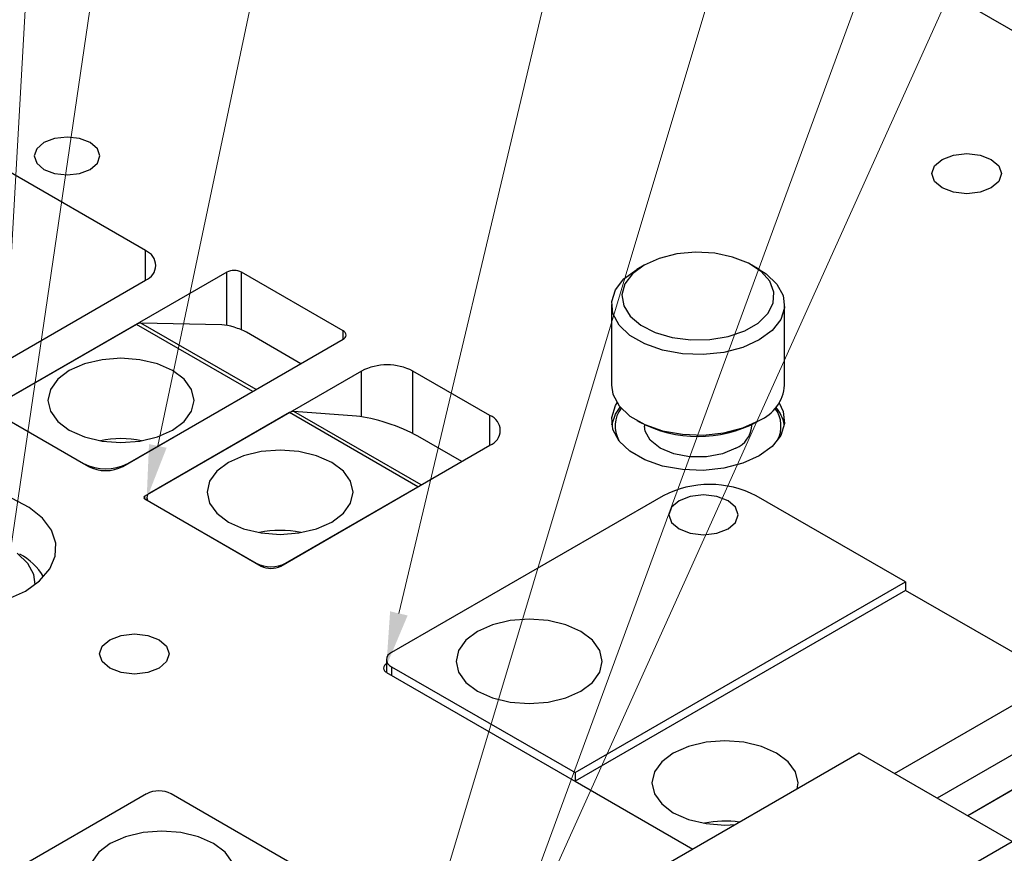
# Model space of a CAD drawing. Header units: inches. Extents: x 1802 to 2468, y -208 to -72.
# Tile 389 of 595: x 2126.56 to 2129.4, y -108.43 to -106.02. Entities that reach past the tile are written whole.
import ezdxf

# ---------------------------------------------------------------- set-up
doc = ezdxf.new("R2010")
doc.units = ezdxf.units.IN
doc.header["$LTSCALE"] = 0.5
doc.header["$MEASUREMENT"] = 0
for name, color, linetype in [('DIE-M-S', 8, 'Continuous'), ('DIE-M-S2', 1, 'Continuous'), ('DIE-M-S3', 8, 'Continuous'), ('SID-M-S', 105, 'Continuous'), ('SVD-M-S', 8, 'Continuous')]:
    doc.layers.add(name, color=color, linetype=linetype)

msp = doc.modelspace()

# ---------------------------------------------------------------- linework, layer by layer
at = {"layer": 'DIE-M-S', "linetype": 'Continuous', "lineweight": 25}
for p, q in [((2135.19939, -109.3874), (2124.94634, -103.46844)), ((2126.92271, -106.69121), (2126.18731, -106.26668)), ((2126.66017, -106.36718), (2126.62943, -106.37904)), ((2126.69643, -106.36302), (2126.66017, -106.36718)), ((2126.73269, -106.36718), (2126.69643, -106.36302)), ((2126.76343, -106.37904), (2126.73269, -106.36718)), ((2126.60889, -106.39678), (2126.60168, -106.41772)), ((2126.62943, -106.37904), (2126.60889, -106.39678)), ((2126.78397, -106.39678), (2126.76343, -106.37904)), ((2126.79118, -106.41772), (2126.78397, -106.39678)), ((2126.60168, -106.41772), (2126.60889, -106.43865)), ((2126.78397, -106.43865), (2126.79118, -106.41772)), ((2129.2022, -106.44654), (2129.22398, -106.42772)), ((2129.22398, -106.42772), (2129.25659, -106.41514)), ((2129.25659, -106.41514), (2129.29505, -106.41072)), ((2129.29505, -106.41072), (2129.33351, -106.41514)), ((2129.33351, -106.41514), (2129.36611, -106.42772)), ((2129.36611, -106.42772), (2129.3879, -106.44654)), ((2126.60889, -106.43865), (2126.62943, -106.45639)), ((2126.62943, -106.45639), (2126.66017, -106.46825)), ((2126.73269, -106.46825), (2126.76343, -106.45639)), ((2126.76343, -106.45639), (2126.78397, -106.43865)), ((2129.19455, -106.46874), (2129.2022, -106.44654)), ((2129.3879, -106.44654), (2129.39555, -106.46874)), ((2126.66017, -106.46825), (2126.69643, -106.47241)), ((2126.69643, -106.47241), (2126.73269, -106.46825)), ((2129.2022, -106.49094), (2129.19455, -106.46874)), ((2129.39555, -106.46874), (2129.3879, -106.49094)), ((2129.22398, -106.50977), (2129.2022, -106.49094)), ((2129.25659, -106.52234), (2129.22398, -106.50977)), ((2129.36611, -106.50977), (2129.33351, -106.52234)), ((2129.3879, -106.49094), (2129.36611, -106.50977)), ((2129.29505, -106.52676), (2129.25659, -106.52234)), ((2129.33351, -106.52234), (2129.29505, -106.52676)), ((2126.92271, -106.77693), (2126.92271, -106.69121)), ((2127.15782, -106.75346), (2126.52142, -107.12085)), ((2127.15782, -106.90748), (2127.15782, -106.75346)), ((2127.49369, -106.92287), (2127.20025, -106.75346)), ((2127.20025, -106.92023), (2127.20025, -106.75346)), ((2125.02059, -107.875), (2126.92271, -106.77693)), ((2127.49369, -106.94736), (2127.49369, -106.92287)), ((2126.8573, -107.31474), (2127.49369, -106.94736)), ((2127.54673, -107.03921), (2126.92094, -107.40047)), ((2127.54673, -107.17128), (2127.54673, -107.03921)), ((2127.91796, -107.16779), (2127.69522, -107.03921)), ((2127.69522, -107.21979), (2127.69522, -107.03921)), ((2128.26946, -107.17336), (2128.28032, -107.13914)), ((2128.28032, -107.13914), (2128.28515, -107.13104)), ((2128.75285, -107.13104), (2128.7649, -107.15606)), ((2127.91796, -107.25351), (2127.91796, -107.16779)), ((2128.7649, -107.15606), (2128.76854, -107.19079)), ((2126.52142, -107.178), (2126.7583, -107.31474)), ((2128.27309, -107.20809), (2128.26946, -107.17336)), ((2128.76854, -107.19079), (2128.75768, -107.22501)), ((2128.29102, -107.24131), (2128.27309, -107.20809)), ((2128.75768, -107.22501), (2128.73294, -107.25674)), ((2127.31338, -107.60253), (2127.91796, -107.25351)), ((2128.3222, -107.27108), (2128.29102, -107.24131)), ((2128.36482, -107.29569), (2128.3222, -107.27108)), ((2128.73294, -107.25674), (2128.69578, -107.28413)), ((2128.4164, -107.31368), (2128.36482, -107.29569)), ((2128.64833, -107.30559), (2128.59338, -107.31986)), ((2128.69578, -107.28413), (2128.64833, -107.30559)), ((2128.47394, -107.32404), (2128.4164, -107.31368)), ((2128.53409, -107.32614), (2128.47394, -107.32404)), ((2128.59338, -107.31986), (2128.53409, -107.32614)), ((2126.58721, -107.43309), (2126.5382, -107.40771)), ((2126.92094, -107.40863), (2126.92094, -107.40047)), ((2126.92094, -107.40863), (2127.25681, -107.60253)), ((2126.62562, -107.46397), (2126.58721, -107.43309)), ((2126.65164, -107.49888), (2126.62562, -107.46397)), ((2126.66405, -107.53621), (2126.65164, -107.49888)), ((2126.66227, -107.57421), (2126.66405, -107.53621)), ((2126.64638, -107.6111), (2126.66227, -107.57421)), ((2126.61712, -107.64515), (2126.64638, -107.6111)), ((2126.57587, -107.67478), (2126.61712, -107.64515)), ((2126.52455, -107.69859), (2126.57587, -107.67478)), ((2129.48597, -107.88521), (2129.11827, -107.67294)), ((2126.79804, -107.83443), (2126.81982, -107.81561)), ((2126.81982, -107.81561), (2126.85243, -107.80303)), ((2126.85243, -107.80303), (2126.89089, -107.79862)), ((2126.89089, -107.79862), (2126.92935, -107.80303)), ((2126.92935, -107.80303), (2126.96195, -107.81561)), ((2126.96195, -107.81561), (2126.98374, -107.83443)), ((2126.79039, -107.85663), (2126.79804, -107.83443)), ((2126.98374, -107.83443), (2126.99139, -107.85663)), ((2126.79804, -107.87884), (2126.79039, -107.85663)), ((2126.81982, -107.89766), (2126.79804, -107.87884)), ((2126.98374, -107.87884), (2126.96195, -107.89766)), ((2126.99139, -107.85663), (2126.98374, -107.87884)), ((2126.85243, -107.91024), (2126.81982, -107.89766)), ((2126.96195, -107.89766), (2126.92935, -107.91024)), ((2126.89089, -107.91465), (2126.85243, -107.91024)), ((2126.92935, -107.91024), (2126.89089, -107.91465)), ((2127.61921, -107.9097), (2128.50422, -108.42061)), ((2129.74406, -107.96481), (2129.20977, -108.27325)), ((2129.08603, -108.20181), (2129.48597, -107.97093)), ((2129.70871, -107.98522), (2129.20977, -108.27325)), ((2129.4666, -108.22703), (2129.29816, -108.32427))]:
    msp.add_line(p, q, dxfattribs=at)
for centre, radius, start, end in [((2126.90644, -106.73407), 0.04584, 290.78342, 69.21658), ((2127.17903, -106.7944), 0.04611, 62.60967, 117.39033), ((2127.48905, -106.93511), 0.0131, 290.78342, 69.21658), ((2127.62097, -107.1825), 0.16139, 62.60967, 117.39033), ((2127.90169, -107.21065), 0.04584, 290.78342, 69.21658), ((2126.8078, -107.21921), 0.10759, 242.60967, 297.39033), ((2126.92249, -107.40455), 0.00437, 110.78342, 249.21658), ((2127.2851, -107.54794), 0.06148, 242.60967, 297.39033), ((2127.62377, -107.8975), 0.01302, 112.89996, 249.47973)]:
    msp.add_arc(centre, radius, start, end, dxfattribs=at)
at = {"layer": 'DIE-M-S2', "linetype": 'Continuous', "lineweight": 25}
msp.add_line((2129.45246, -108.2352), (2129.29816, -108.32427), dxfattribs=at)
at = {"layer": 'DIE-M-S3', "linetype": 'Continuous', "lineweight": 25}
for p, q in [((2128.40701, -106.71348), (2128.36344, -106.73299)), ((2128.45762, -106.70084), (2128.40701, -106.71348)), ((2128.51209, -106.69586), (2128.45762, -106.70084)), ((2128.56699, -106.69885), (2128.51209, -106.69586)), ((2128.61888, -106.70964), (2128.56699, -106.69885)), ((2128.66449, -106.72753), (2128.61888, -106.70964)), ((2128.36344, -106.73299), (2128.32964, -106.75815)), ((2128.36341, -106.73301), (2128.34219, -106.74526)), ((2128.70096, -106.75141), (2128.66449, -106.72753)), ((2128.6958, -106.74526), (2128.67459, -106.73301)), ((2128.30505, -106.77263), (2128.34222, -106.74524)), ((2128.32964, -106.75815), (2128.30773, -106.78737)), ((2128.34222, -106.74524), (2128.34222, -106.74524)), ((2128.6958, -106.74526), (2128.7158, -106.75829)), ((2128.72599, -106.77978), (2128.70096, -106.75141)), ((2128.7158, -106.75829), (2128.74697, -106.78806)), ((2128.28032, -106.80436), (2128.30505, -106.77263)), ((2128.30773, -106.78737), (2128.29911, -106.81881)), ((2128.73802, -106.81085), (2128.72599, -106.77978)), ((2128.74697, -106.78806), (2128.7649, -106.82128)), ((2128.26946, -106.83858), (2128.28032, -106.80436)), ((2128.29911, -106.81881), (2128.3043, -106.8505)), ((2128.73629, -106.84267), (2128.73802, -106.81085)), ((2128.7649, -106.82128), (2128.76854, -106.85601)), ((2128.269, -106.8473), (2128.269, -107.08001)), ((2128.27309, -106.87331), (2128.26946, -106.83858)), ((2128.3043, -106.8505), (2128.32298, -106.88046)), ((2128.72091, -106.87324), (2128.73629, -106.84267)), ((2128.769, -107.08001), (2128.769, -106.8473)), ((2128.29102, -106.90653), (2128.27309, -106.87331)), ((2128.32298, -106.88046), (2128.35397, -106.90679)), ((2128.69283, -106.90064), (2128.72091, -106.87324)), ((2128.76854, -106.85601), (2128.75768, -106.89023)), ((2126.89674, -106.90418), (2126.53556, -107.11268)), ((2127.23262, -107.09808), (2126.89674, -106.90418)), ((2127.14368, -106.90597), (2126.9096, -106.90039)), ((2127.24233, -107.09247), (2126.9096, -106.90039)), ((2128.3222, -106.9363), (2128.29102, -106.90653)), ((2128.35397, -106.90679), (2128.39534, -106.92784)), ((2128.65384, -106.92315), (2128.69283, -106.90064)), ((2128.75768, -106.89023), (2128.73294, -106.92196)), ((2127.37148, -107.01791), (2127.21439, -106.92723)), ((2128.36482, -106.9609), (2128.3222, -106.9363)), ((2128.39534, -106.92784), (2128.44448, -106.94229)), ((2128.55341, -106.94824), (2128.60637, -106.93936)), ((2128.60637, -106.93936), (2128.65384, -106.92315)), ((2128.73294, -106.92196), (2128.69578, -106.94935)), ((2128.4164, -106.9789), (2128.36482, -106.9609)), ((2128.44448, -106.94229), (2128.4983, -106.94924)), ((2128.4983, -106.94924), (2128.55341, -106.94824)), ((2128.69578, -106.94935), (2128.64833, -106.9708)), ((2128.47394, -106.98925), (2128.4164, -106.9789)), ((2128.53409, -106.99135), (2128.47394, -106.98925)), ((2128.59338, -106.98508), (2128.53409, -106.99135)), ((2128.64833, -106.9708), (2128.59338, -106.98508)), ((2126.7465, -107.01842), (2126.7028, -107.03778)), ((2126.79738, -107.00625), (2126.7465, -107.01842)), ((2126.852, -107.0021), (2126.79738, -107.00625)), ((2126.90661, -107.00625), (2126.852, -107.0021)), ((2126.9575, -107.01842), (2126.90661, -107.00625)), ((2127.00119, -107.03778), (2126.9575, -107.01842)), ((2126.7028, -107.03778), (2126.66926, -107.063)), ((2127.03473, -107.063), (2127.00119, -107.03778)), ((2126.66926, -107.063), (2126.64818, -107.09238)), ((2127.05581, -107.09238), (2127.03473, -107.063)), ((2128.269, -107.08001), (2128.27309, -107.10602)), ((2126.64818, -107.09238), (2126.641, -107.12391)), ((2126.87144, -107.30658), (2127.23262, -107.09808)), ((2127.063, -107.12391), (2127.05581, -107.09238)), ((2128.27309, -107.10602), (2128.29102, -107.13924)), ((2126.641, -107.12391), (2126.64818, -107.15543)), ((2127.05581, -107.15543), (2127.063, -107.12391)), ((2128.29102, -107.13924), (2128.3222, -107.16902)), ((2126.64818, -107.15543), (2126.66926, -107.18481)), ((2127.33868, -107.15931), (2126.93508, -107.3923)), ((2127.03473, -107.18481), (2127.05581, -107.15543)), ((2127.70991, -107.37361), (2127.33868, -107.15931)), ((2127.53259, -107.16971), (2127.35111, -107.15591)), ((2127.71907, -107.36833), (2127.35111, -107.15591)), ((2128.2699, -107.19433), (2128.28032, -107.16364)), ((2128.28032, -107.16364), (2128.29431, -107.14329)), ((2126.53556, -107.18616), (2126.74416, -107.30658)), ((2126.66926, -107.18481), (2126.7028, -107.21004)), ((2127.00119, -107.21004), (2127.03473, -107.18481)), ((2128.3222, -107.16902), (2128.36482, -107.19362)), ((2128.34219, -107.18204), (2128.34927, -107.18613)), ((2128.364, -107.19395), (2128.364, -107.19841)), ((2128.36482, -107.19362), (2128.4164, -107.21162)), ((2128.64833, -107.20352), (2128.69578, -107.18206)), ((2128.674, -107.19841), (2128.674, -107.19395)), ((2128.68873, -107.18613), (2128.6958, -107.18204)), ((2126.7028, -107.21004), (2126.7465, -107.2294)), ((2126.9575, -107.2294), (2127.00119, -107.21004)), ((2128.36591, -107.21241), (2128.364, -107.19841)), ((2128.38089, -107.23903), (2128.36591, -107.21241)), ((2128.4164, -107.21162), (2128.47394, -107.22197)), ((2128.47394, -107.22197), (2128.53409, -107.22407)), ((2128.53409, -107.22407), (2128.59338, -107.2178)), ((2128.59338, -107.2178), (2128.64833, -107.20352)), ((2126.7465, -107.2294), (2126.79738, -107.24157)), ((2126.79738, -107.24157), (2126.852, -107.24572)), ((2126.852, -107.24572), (2126.90661, -107.24157)), ((2126.90661, -107.24157), (2126.9575, -107.2294)), ((2127.83623, -107.3007), (2127.70936, -107.22746)), ((2128.4094, -107.26168), (2128.38089, -107.23903)), ((2127.257, -107.27158), (2127.20611, -107.28375)), ((2127.31161, -107.26743), (2127.257, -107.27158)), ((2127.36623, -107.27158), (2127.31161, -107.26743)), ((2127.41711, -107.28375), (2127.36623, -107.27158)), ((2128.44863, -107.27813), (2128.4094, -107.26168)), ((2128.49475, -107.28679), (2128.44863, -107.27813)), ((2128.58937, -107.27813), (2128.54325, -107.28679)), ((2128.6286, -107.26168), (2128.58937, -107.27813)), ((2127.16241, -107.30311), (2127.12888, -107.32834)), ((2127.20611, -107.28375), (2127.16241, -107.30311)), ((2127.46081, -107.30311), (2127.41711, -107.28375)), ((2127.49435, -107.32834), (2127.46081, -107.30311)), ((2128.54325, -107.28679), (2128.49475, -107.28679)), ((2127.12888, -107.32834), (2127.1078, -107.35771)), ((2127.51542, -107.35771), (2127.49435, -107.32834)), ((2127.1078, -107.35771), (2127.10061, -107.38924)), ((2127.52261, -107.38924), (2127.51542, -107.35771)), ((2127.10061, -107.38924), (2127.1078, -107.42077)), ((2127.32752, -107.59436), (2127.70991, -107.37361)), ((2127.51542, -107.42077), (2127.52261, -107.38924)), ((2126.92629, -107.40455), (2126.92629, -107.41172)), ((2126.93508, -107.41679), (2127.24267, -107.59436)), ((2127.1078, -107.42077), (2127.12888, -107.45014)), ((2127.49435, -107.45014), (2127.51542, -107.42077)), ((2128.41824, -107.39944), (2127.63335, -107.85255)), ((2128.4642, -107.41373), (2128.44252, -107.43246)), ((2128.49664, -107.40122), (2128.4642, -107.41373)), ((2128.53491, -107.39682), (2128.49664, -107.40122)), ((2128.57318, -107.40122), (2128.53491, -107.39682)), ((2128.60562, -107.41373), (2128.57318, -107.40122)), ((2128.6273, -107.43246), (2128.60562, -107.41373)), ((2129.11827, -107.64845), (2128.68694, -107.39944)), ((2127.12888, -107.45014), (2127.16241, -107.47537)), ((2127.46081, -107.47537), (2127.49435, -107.45014)), ((2128.44252, -107.43246), (2128.43491, -107.45455)), ((2128.63491, -107.45455), (2128.6273, -107.43246)), ((2127.16241, -107.47537), (2127.20611, -107.49473)), ((2127.41711, -107.49473), (2127.46081, -107.47537)), ((2128.43491, -107.45455), (2128.44252, -107.47664)), ((2128.44252, -107.47664), (2128.4642, -107.49537)), ((2128.60562, -107.49537), (2128.6273, -107.47664)), ((2128.6273, -107.47664), (2128.63491, -107.45455)), ((2127.20611, -107.49473), (2127.257, -107.5069)), ((2127.257, -107.5069), (2127.31161, -107.51105)), ((2127.31161, -107.51105), (2127.36623, -107.5069)), ((2127.36623, -107.5069), (2127.41711, -107.49473)), ((2128.4642, -107.49537), (2128.49664, -107.50788)), ((2128.49664, -107.50788), (2128.53491, -107.51228)), ((2128.53491, -107.51228), (2128.57318, -107.50788)), ((2128.57318, -107.50788), (2128.60562, -107.49537)), ((2128.16368, -108.19952), (2129.11827, -107.64845)), ((2129.11827, -107.64845), (2129.11827, -107.67294)), ((2129.11827, -107.67294), (2128.16368, -108.22402)), ((2129.47183, -107.87704), (2129.11827, -107.67294)), ((2127.97648, -107.7604), (2127.9256, -107.77257)), ((2128.0311, -107.75625), (2127.97648, -107.7604)), ((2128.08571, -107.7604), (2128.0311, -107.75625)), ((2128.1366, -107.77257), (2128.08571, -107.7604)), ((2127.8819, -107.79193), (2127.84836, -107.81716)), ((2127.9256, -107.77257), (2127.8819, -107.79193)), ((2128.1803, -107.79193), (2128.1366, -107.77257)), ((2128.21383, -107.81716), (2128.1803, -107.79193)), ((2127.84836, -107.81716), (2127.82729, -107.84653)), ((2128.23491, -107.84653), (2128.21383, -107.81716)), ((2127.82729, -107.84653), (2127.8201, -107.87806)), ((2128.2421, -107.87806), (2128.23491, -107.84653)), ((2127.6187, -107.87296), (2127.6187, -107.9094)), ((2127.8201, -107.87806), (2127.82729, -107.90959)), ((2128.23491, -107.90959), (2128.2421, -107.87806)), ((2127.63335, -107.89337), (2128.16368, -108.19952)), ((2127.63335, -107.89337), (2127.63335, -107.91787)), ((2127.82729, -107.90959), (2127.84836, -107.93897)), ((2128.21383, -107.93897), (2128.23491, -107.90959)), ((2127.84836, -107.93897), (2127.8819, -107.96419)), ((2127.8819, -107.96419), (2127.9256, -107.98355)), ((2128.1366, -107.98355), (2128.1803, -107.96419)), ((2128.1803, -107.96419), (2128.21383, -107.93897)), ((2127.9256, -107.98355), (2127.97648, -107.99572)), ((2128.08571, -107.99572), (2128.1366, -107.98355)), ((2129.08603, -108.20181), (2129.47183, -107.9791)), ((2127.97648, -107.99572), (2128.0311, -107.99987)), ((2128.0311, -107.99987), (2128.08571, -107.99572)), ((2128.59678, -108.10731), (2128.54217, -108.11146)), ((2128.65139, -108.11146), (2128.59678, -108.10731)), ((2128.49128, -108.12363), (2128.44758, -108.14299)), ((2128.54217, -108.11146), (2128.49128, -108.12363)), ((2128.70228, -108.12363), (2128.65139, -108.11146)), ((2128.74598, -108.14299), (2128.70228, -108.12363)), ((2128.98463, -108.14328), (2128.03003, -108.69435)), ((2128.44758, -108.14299), (2128.41405, -108.16822)), ((2128.77951, -108.16822), (2128.74598, -108.14299)), ((2129.42657, -108.3984), (2128.98463, -108.14328)), ((2128.41405, -108.16822), (2128.39297, -108.19759)), ((2128.80059, -108.19759), (2128.77951, -108.16822)), ((2128.16368, -108.19952), (2128.16368, -108.22402)), ((2128.39297, -108.19759), (2128.38578, -108.22912)), ((2128.80778, -108.22912), (2128.80059, -108.19759)), ((2128.16368, -108.22402), (2128.50422, -108.42061)), ((2128.38578, -108.22912), (2128.39297, -108.26065)), ((2128.80559, -108.24663), (2128.80778, -108.22912)), ((2126.92624, -108.26075), (2126.14135, -108.71386)), ((2127.52728, -108.56691), (2126.99695, -108.26075)), ((2128.39297, -108.26065), (2128.41405, -108.29002)), ((2128.41405, -108.29002), (2128.44758, -108.31525)), ((2128.44758, -108.31525), (2128.49128, -108.33461)), ((2128.49128, -108.33461), (2128.54217, -108.34678)), ((2128.54217, -108.34678), (2128.59678, -108.35093)), ((2128.59678, -108.35093), (2128.62712, -108.34966)), ((2126.86494, -108.38488), (2126.82124, -108.40424)), ((2126.91582, -108.37271), (2126.86494, -108.38488)), ((2126.97044, -108.36856), (2126.91582, -108.37271)), ((2127.02505, -108.37271), (2126.97044, -108.36856)), ((2127.07594, -108.38488), (2127.02505, -108.37271)), ((2127.11963, -108.40424), (2127.07594, -108.38488)), ((2126.82124, -108.40424), (2126.7877, -108.42946)), ((2127.15317, -108.42946), (2127.11963, -108.40424)), ((2128.47198, -108.94948), (2129.42657, -108.3984)), ((2126.7877, -108.42946), (2126.76663, -108.45884)), ((2127.17425, -108.45884), (2127.15317, -108.42946))]:
    msp.add_line(p, q, dxfattribs=at)
for centre, radius, start, end in [((2126.90999, -106.92544), 0.02505, 90.9065, 121.93599), ((2128.64814, -107.07059), 0.12123, 293.13813, 355.54173), ((2127.35045, -107.17795), 0.02205, 88.30428, 122.26319), ((2128.36582, -107.19821), 0.08651, 142.96533, 209.06455), ((2128.67256, -107.19819), 0.08619, 330.7972, 37.17291), ((2128.66505, -107.21226), 0.1046, 9.87508, 41.2541), ((2128.519, -106.86427), 0.36387, 242.19469, 297.79993), ((2128.59896, -107.19249), 0.07527, 293.19076, 355.4891), ((2126.8078, -107.18376), 0.13833, 242.60967, 297.39033), ((2128.55259, -107.65874), 0.29203, 62.60967, 117.39033), ((2126.93973, -107.40455), 0.0131, 110.78342, 249.21658), ((2127.2851, -107.51248), 0.09222, 242.60967, 297.39033), ((2127.64109, -107.87296), 0.02183, 110.78342, 249.21658), ((2126.9616, -108.32899), 0.07685, 62.60967, 117.39033)]:
    msp.add_arc(centre, radius, start, end, dxfattribs=at)
for centre, major_axis, ratio, start_param, end_param in [((2127.17903, -106.92638), (0.04983, -0.0161), 0.2522261, 0.8667173, 2.4375137), ((2127.62097, -107.22074), (0.12462, -0.04314), 0.2251573, 0.8631909, 2.4339872)]:
    msp.add_ellipse(centre, major_axis=major_axis, ratio=ratio, start_param=start_param, end_param=end_param, dxfattribs=at)
at = {"layer": 'SID-M-S', "linetype": 'Continuous', "lineweight": 0}
for p, q in [((2126.95847, -107.25549), (2129.3872, -95.73373)), ((2127.57387, -109.2175), (2131.61701, -95.72968)), ((2127.65474, -107.7394), (2130.5052, -95.73264)), ((2127.8942, -108.92297), (2132.7379, -95.72592)), ((2128.00015, -108.71307), (2133.85241, -95.72061)), ((2126.47679, -107.9369), (2128.26703, -95.73588)), ((2126.51804, -107.00321), (2127.15693, -95.73765))]:
    msp.add_line(p, q, dxfattribs=at)
for points in [[(2126.98391, -107.26085), (2126.92629, -107.40814), (2126.98391, -107.26085), (2126.93303, -107.25013)], [(2127.68003, -107.74541), (2127.6187, -107.89118), (2127.68003, -107.74541), (2127.62944, -107.73339)]]:
    msp.add_solid(points, dxfattribs=at)
at = {"layer": 'SVD-M-S', "linetype": 'Continuous', "lineweight": 25}
for p, q in [((2126.58283, -107.5948), (2126.55243, -107.56577)), ((2126.60031, -107.62718), (2126.58283, -107.5948)), ((2126.60424, -107.65589), (2126.60031, -107.62718))]:
    msp.add_line(p, q, dxfattribs=at)
for centre, radius, start, end in [((2126.852, -107.50808), 0.27387, 77.4393, 102.5607), ((2127.31161, -107.77341), 0.27387, 77.4393, 102.5607), ((2126.48169, -107.71956), 0.17001, 30.24408, 62.77655), ((2128.59689, -108.61445), 0.27503, 81.15308, 102.5297)]:
    msp.add_arc(centre, radius, start, end, dxfattribs=at)

doc.saveas('drawing.dxf')
